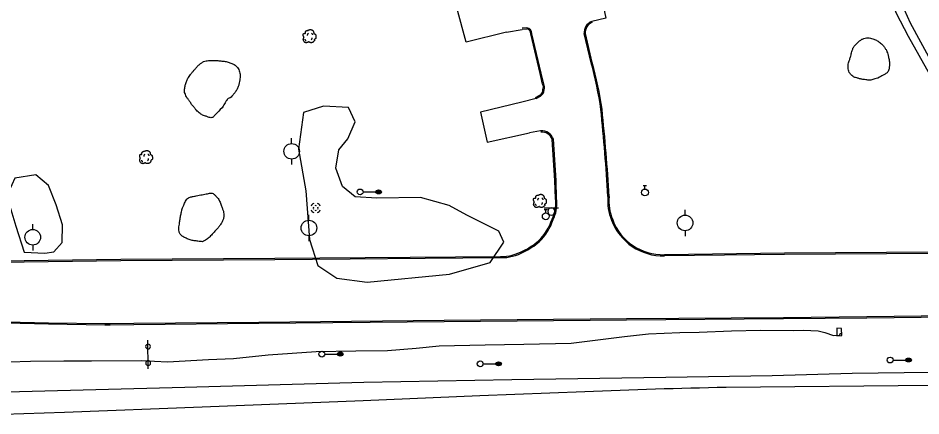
# Model space of a CAD drawing. Extents: x 2145380 to 2156929, y 139568 to 149130.
# Drawn here: x 2149468.3 to 2149933.4, y 143122.9 to 143327.7 of the extents above; entities that cross this region are included whole.
import ezdxf

# ---------------------------------------------------------------- set-up
doc = ezdxf.new("R2010")
doc.units = 0
for name, color, linetype in [('Default', 7, 'Continuous'), ('TOPO_Asphalt', 7, 'Continuous'), ('TOPO_Concrete', 7, 'Continuous'), ('TOPO_Curb Back', 7, 'Continuous'), ('TOPO_DRAIN_Inlet Grate', 7, 'Continuous'), ('TOPO_DRAIN_Manhole', 7, 'Continuous'), ('TOPO_Flowline', 7, 'Continuous'), ('TOPO_Light Pole', 7, 'Continuous'), ('TOPO_Misc', 7, 'Continuous'), ('TOPO_Power Pole', 7, 'Continuous'), ('TOPO_Sign', 7, 'Continuous'), ('TOPO_Tree', 7, 'Continuous'), ('TOPO_Tree Line', 7, 'Continuous'), ('TOPO_Water Valve', 7, 'Continuous')]:
    doc.layers.add(name, color=color, linetype=linetype)

# ---------------------------------------------------------------- blocks, each defined once
blk = doc.blocks.new('MHEXST')
at = {"layer": 'TOPO_DRAIN_Manhole'}
for centre, radius, start, end in [((-0.1, 0.3), 12.7, 112.9748, 158.2636), ((-0.1, 0.1), 6.35, 157.9722, 204.161), ((-0.1, 0.1), 6.35, 66.1941, 113.691), ((-0.1, 0.3), 12.7, 22.0744, 68.6991), ((-0.1, 0.1), 6.35, 336.8023, 21.4046), ((-0.1, 0.3), 12.7, 202.6921, 248.1938), ((-0.1, 0.1), 6.35, 248.5791, 293.1995), ((-0.1, 0.3), 12.7, 291.7963, 337.3032)]:
    blk.add_arc(centre, radius, start, end, dxfattribs=at)
blk = doc.blocks.new('LP')
at = {"layer": 'TOPO_Light Pole'}
blk.add_line((3.8, 0), (20.3, 0), dxfattribs=at)
for points in [[(20.3, 0), (27.9, 0)], [(20.3, 0), (23.5, 0)], [(20.8, 1.3), (27.4, 1.3)], [(20.8, 1.3), (23.5, 1.3)], [(23.7, 1.3), (27.4, 1.3)], [(23.7, 0), (27.9, 0)], [(20.8, -1.3), (27.4, -1.3)], [(20.8, -1.3), (23.5, -1.3)], [(23.7, -1.3), (27.4, -1.3)]]:
    blk.add_lwpolyline(points, dxfattribs=at)
blk.add_circle((0, 0), 3.81, dxfattribs=at)
blk.add_ellipse((24.1, 0), major_axis=(3.81, 0), ratio=0.666667, dxfattribs=at)
blk = doc.blocks.new('POST')
at = {"layer": 'TOPO_Misc'}
for start, end in [(90, 180), (180, 270), (360, 90), (270, 0)]:
    blk.add_arc((0, 0), 3.16, start, end, dxfattribs=at)
blk = doc.blocks.new('TREE')
at = {"layer": 'TOPO_Tree'}
for points in [[(-14.1, -0.4), (-14.2, 0.5), (-14.4, 1.4), (-14.6, 2.3), (-14.8, 3.2), (-15.5, 4), (-15.7, 4.9), (-15.8, 5.6), (-15.7, 6.3), (-15.7, 7), (-15.6, 7.9), (-15.7, 8.8), (-15.1, 9.7), (-14.6, 10.4), (-13.8, 10.5), (-13, 10.7), (-12.2, 11), (-11.1, 10), (-10.4, 10.7), (-9.4, 11.7), (-10.3, 13.3), (-9.8, 14.4), (-9.6, 15.1), (-9.3, 15.9), (-8.8, 16.5), (-8.2, 17.3), (-7.5, 17.7), (-6.7, 18.1), (-6.1, 18.4), (-5.6, 18.6), (-5.1, 18.7), (-4.5, 18.7), (-4, 18.5), (-3.5, 18.1)], [(13.2, -5.3), (13.3, -5.8), (13.4, -6.3), (13.4, -6.7), (13.8, -8.5), (12.2, -10), (10.8, -11.5), (10, -12.3), (9.1, -12.8), (8.2, -13.1), (6, -13.8), (3.3, -13.6), (1.3, -13.1), (0.5, -12.9), (-0.1, -11.4), (-0.8, -11.5), (-2, -11.6), (-3.3, -12.8), (-4.5, -13.1), (-6.1, -13.5), (-7.8, -14), (-9.3, -13.6), (-11.4, -13.1), (-12.8, -11.4), (-14.1, -9.4), (-15.3, -7.3), (-15.6, -5.1), (-15.1, -3), (-14.9, -1.9), (-13.9, -0.8), (-13.5, 0.1)], [(-4.2, 5.1), (-4.5, 6.1), (-4.3, 7.2), (-3.8, 8.2), (-3.3, 9.3), (-2.7, 10.3), (-1.6, 11)], [(-3.5, 17.6), (-3.1, 18.3), (-2.6, 18.8), (-1.9, 19.2), (-1, 19.7), (-0.2, 20), (0.7, 20.2), (1.6, 20.5), (2.5, 20.8), (3.4, 20.8), (4.1, 20.7), (4.8, 20.5), (5.5, 20.2), (6.4, 19.9), (7.3, 19.7), (8.2, 19.2), (9.4, 18.4), (10, 17.2), (10.8, 16), (11.2, 15.3), (11.6, 14.6), (11.9, 13.9), (12.2, 13.1), (11.4, 12), (11.9, 11.2), (12, 11), (12.2, 10.9), (12.4, 10.7), (12.9, 10.4), (13.5, 10), (14, 9.7), (14.7, 9.2), (15.4, 8.7), (16.1, 8.1), (16.7, 7.5), (16.9, 6.7), (17.1, 6), (17.6, 4.4), (17.7, 2.8), (17.7, 1.2), (17.7, -0.2), (17.8, -2.2), (16.6, -3), (15.5, -3.8), (14.3, -4.6), (13.2, -5.3)], [(5.9, 11.2), (6.5, 10.7), (7, 10.2), (7.4, 9.5), (7.9, 8.6), (8.3, 7.6), (8.5, 6.6)], [(-11.4, -4.5), (-11.5, -5.4), (-11, -6.3), (-10.1, -7.2), (-9.3, -8), (-8.5, -8.3), (-7.7, -8.1)], [(4.8, -6.3), (5.7, -5.7), (6.3, -4.9), (6.8, -3.9), (7.4, -2.8), (7.6, -1.7), (7.5, -0.6)]]:
    blk.add_open_spline(points, degree=3, dxfattribs=at)
blk = doc.blocks.new('POWPOL')
at = {"layer": 'TOPO_Power Pole'}
for p, q in [((0, 10.2), (0, 17.3)), ((0, -10.2), (0, -17.3))]:
    blk.add_line(p, q, dxfattribs=at)
blk.add_circle((0, 0), 10.2, dxfattribs=at)
blk = doc.blocks.new('WATVAL')
at = {"layer": 'Default'}
for p, q in [((-2.2, 9), (2.2, 9)), ((0, 4.5), (0, 9))]:
    blk.add_line(p, q, dxfattribs=at)
blk.add_circle((0, 0), 4.5, dxfattribs=at)

msp = doc.modelspace()

# ---------------------------------------------------------------- linework, layer by layer
at = {"layer": 'TOPO_Asphalt'}
for p, q in [((2149719.95, 143320.46), (2149728, 143321.84)), ((2149737.53, 143269.58), (2149731.7, 143268.65))]:
    msp.add_line(p, q, dxfattribs=at)
for points in [[(2149719.95, 143320.46), (2149699.15, 143315.3), (2149694.33, 143332.87), (2149715.7, 143337.83)], [(2149761.01, 143339.24), (2149768.27, 143340.91), (2149771.02, 143327.59), (2149763.81, 143325.92)], [(2149735.14, 143286.31), (2149727.91, 143284.38), (2149706.54, 143279.2), (2149709.97, 143263.74), (2149731.7, 143268.65)], [(2149400.34, 143134.42), (2149468.99, 143135.48), (2149554.31, 143137.66), (2149646.43, 143140.26), (2149722.66, 143141.64), (2149802.07, 143142.76), (2149856.85, 143143.73), (2149898, 143144.95), (2149938.11, 143145.43), (2150017.48, 143145.88), (2150088.05, 143146.71), (2150089.81, 143146.7), (2150092.38, 143146.95), (2150096.04, 143147.56), (2150096.61, 143147.64)], [(2150013.9, 143139.07), (2149939.3, 143138.59), (2149833.02, 143137.51)], [(2149760.29, 143135.18), (2149706.18, 143133.23), (2149646.18, 143130.64), (2149563.22, 143127.34), (2149492.19, 143124.57), (2149439.79, 143122.86)]]:
    msp.add_lwpolyline(points, dxfattribs=at)
msp.add_arc((2149876.81, 140634.89), 2503, 91.00244, 92.6682, dxfattribs=at)
at = {"layer": 'TOPO_Concrete'}
msp.add_lwpolyline([(2149787.89, 143858.76), (2149825.65, 143699.08), (2149842.43, 143630.73), (2149865.83, 143530.19), (2149879.05, 143478.49), (2149892.21, 143423.99), (2149900.44, 143389.32), (2149901.85, 143384.06), (2149904.67, 143373.22), (2149906.28, 143367.86), (2149907.16, 143365.42), (2149908.62, 143361.3), (2149920.72, 143330.19), (2149926.88, 143318.29), (2149943.36, 143289.01), (2149964.5, 143249.8), (2149968.79, 143240.67), (2149975.83, 143226.53)], dxfattribs=at)
at = {"layer": 'TOPO_Curb Back'}
for points in [[(2149730.33, 143322.64), (2149727.95, 143322.44)], [(2149730.33, 143322.04), (2149728, 143321.84)], [(2149738.56, 143293.66), (2149737.25, 143299.17), (2149732.41, 143319.55)], [(2149739.13, 143293.86), (2149737.83, 143299.31), (2149733.01, 143319.6)], [(2149763.51, 143304.58), (2149759.96, 143319.64)], [(2149764.09, 143304.73), (2149760.55, 143319.74)], [(2149734.87, 143286.85), (2149737.12, 143287.97)], [(2149735.14, 143286.31), (2149737.42, 143287.45)], [(2149745.28, 143233.55), (2149745.14, 143234.74), (2149744.85, 143244.05), (2149743.48, 143265.15)], [(2149745.88, 143233.61), (2149745.74, 143234.78), (2149745.45, 143244.07), (2149744.07, 143265.27)], [(2150006.22, 143207.57), (2149941.97, 143207.12), (2149863.07, 143206.58), (2149801.32, 143205.86)], [(2150006.22, 143206.97), (2149941.98, 143206.52), (2149863.07, 143205.98), (2149801.33, 143205.26)], [(2149458.72, 143202.69), (2149521.33, 143203.47), (2149600.6, 143204), (2149716.91, 143204.94)], [(2149458.73, 143202.09), (2149521.34, 143202.87), (2149600.6, 143203.4), (2149716.9, 143204.34)], [(2149462.15, 143170.75), (2149484.07, 143170.26), (2149513, 143169.8), (2149515.76, 143169.81), (2149527.9, 143169.99), (2149592.27, 143170.58), (2149687.78, 143171.49), (2149781.75, 143172.38), (2149862.57, 143172.97), (2149905.5, 143173.36), (2149989.67, 143174.43), (2149991.96, 143174.29), (2150022.8, 143174.44)], [(2149462.16, 143171.35), (2149484.08, 143170.86), (2149513.01, 143170.4), (2149515.75, 143170.41), (2149527.89, 143170.59), (2149592.27, 143171.18), (2149687.77, 143172.09), (2149781.75, 143172.98), (2149862.57, 143173.57), (2149905.49, 143173.96), (2149989.69, 143175.03), (2149991.98, 143174.89), (2150022.79, 143175.04)]]:
    msp.add_lwpolyline(points, dxfattribs=at)
for centre, radius, start, end in [((2149766.05, 143320.22), 6.13, 111.478, 185.4425), ((2149766.05, 143320.22), 5.53, 111.4779, 185.027), ((2149730.11, 143319.75), 2.91, 357.0579, 85.5852), ((2149730.11, 143319.75), 2.31, 355.0404, 84.4399), ((2149586.98, 143254.95), 183.38, 8.0529, 15.7021), ((2149586.97, 143254.95), 183.99, 8.0499, 15.698), ((2149734.96, 143291.03), 3.75, 305.1168, 357.2107), ((2149734.96, 143291.03), 4.35, 304.4969, 356.0078), ((2149735.32, 143292.09), 3.6, 339.8803, 25.7964), ((2149735.32, 143292.09), 4.2, 341.1247, 24.8754), ((2148716.37, 143171.87), 1057.78, 3.46748, 5.90196), ((2148716.59, 143171.89), 1058.17, 3.46436, 5.9027), ((2149738.02, 143263.21), 6.39, 18.8275, 94.4207), ((2149738.02, 143263.21), 5.79, 19.5954, 94.421), ((2149796.34, 143233.27), 24.26, 173.8865, 203.3837), ((2149796.34, 143233.27), 23.66, 173.7652, 203.4215), ((2149727.02, 143232.36), 18.3, 333.4266, 3.731), ((2149727.02, 143232.36), 18.9, 333.5712, 3.7824), ((2149718.23, 143232.13), 26.38, 313.5074, 342.4417), ((2149718.23, 143232.13), 26.98, 313.482, 342.3418), ((2149800.57, 143233.53), 28.29, 200.4712, 271.5308), ((2149800.57, 143233.53), 27.69, 200.4396, 271.5398), ((2149714.55, 143237.9), 33.13, 295.0553, 311.2678), ((2149714.55, 143237.89), 33.73, 295.0931, 311.2879), ((2149717.33, 143227.83), 23.5, 268.9606, 299.3541), ((2149717.33, 143227.83), 22.9, 268.941, 299.41)]:
    msp.add_arc(centre, radius, start, end, dxfattribs=at)
at = {"layer": 'TOPO_DRAIN_Inlet Grate'}
msp.add_lwpolyline([(2149890.07, 143164.06), (2149892.69, 143164.18), (2149892.55, 143167.91), (2149890.08, 143168.04)], close=True, dxfattribs=at)
at = {"layer": 'TOPO_Flowline'}
for points in [[(2149951.33, 143282.17), (2149927.98, 143325.13), (2149920.31, 143342.35), (2149919.05, 143346.42), (2149917.3, 143350.98), (2149915.6, 143354.82), (2149906.34, 143381.96), (2149898.28, 143414.81), (2149882.59, 143480.34), (2149867.99, 143542.51), (2149846.85, 143630.22), (2149834.42, 143680.88), (2149823.37, 143726.78)], [(2149463.87, 143150.66), (2149474.81, 143151.09), (2149491.99, 143151.18), (2149506.14, 143151.23), (2149531.98, 143151.36), (2149545.34, 143150.62), (2149566.38, 143151.89), (2149579.23, 143152.35), (2149597.11, 143154.28), (2149621.94, 143156.04), (2149642.34, 143156.42), (2149658.68, 143156.59), (2149673.47, 143157.81), (2149685.28, 143159.01), (2149708.97, 143159.54), (2149728.94, 143159.73), (2149753.29, 143160.28), (2149780.75, 143163.81), (2149793.07, 143165.2), (2149809.24, 143165.77), (2149819.21, 143166.03), (2149835.92, 143166.63), (2149850.85, 143167.04), (2149867.67, 143166.87), (2149872.92, 143167.05), (2149880.44, 143166.62), (2149883.97, 143165.72), (2149888.38, 143164.18), (2149891.46, 143164.47), (2149892.17, 143165.56)]]:
    msp.add_lwpolyline(points, dxfattribs=at)
at = {"layer": 'TOPO_Sign'}
for points in [[(2149739.29, 143229.96), (2149746.79, 143229.97)], [(2149743.04, 143229.96), (2149743.04, 143229.96)], [(2149741.18, 143228.1), (2149741.18, 143228.1)], [(2149743.04, 143226.23), (2149743.04, 143226.23)], [(2149744.91, 143228.1), (2149744.91, 143228.1)], [(2149535.05, 143161.89), (2149535.21, 143147.14)]]:
    msp.add_lwpolyline(points, dxfattribs=at)
for start, end in [(90, 180), (360, 90), (180, 270), (270, 0)]:
    msp.add_arc((2149743.04, 143228.1), 1.87, start, end, dxfattribs=at)
at = {"layer": 'TOPO_Tree Line'}
for points in [[(2149675.64, 143235.27), (2149653.07, 143234.96), (2149641.94, 143235.67), (2149635.38, 143240.96), (2149632.08, 143250.39), (2149633.56, 143259.77), (2149638.26, 143265.51), (2149642.04, 143274.26), (2149638.6, 143281.62), (2149625.65, 143282.29), (2149615.39, 143279.01), (2149612.75, 143260.15), (2149616.57, 143238.81), (2149618.47, 143213.64), (2149622.74, 143200.22), (2149632.49, 143193.77), (2149648.14, 143191.79), (2149690.55, 143195.79), (2149711.53, 143201.77), (2149718.59, 143212.33), (2149715.93, 143218.01), (2149707.45, 143222.29), (2149699.54, 143226.21), (2149690.41, 143231.17), (2149675.64, 143235.27)], [(2149471.44, 143207.21), (2149482.17, 143206.6), (2149486.82, 143207.39), (2149491.07, 143212.07), (2149491.15, 143221.16), (2149488.03, 143231.57), (2149484, 143241.51), (2149477.53, 143246.97), (2149466.66, 143245.27), (2149463.59, 143238.33), (2149464.13, 143230.79), (2149467.16, 143220.47), (2149471.44, 143207.21)]]:
    msp.add_lwpolyline(points, dxfattribs=at)
for points in [[(2149911.3, 143296.79), (2149912.51, 143297.47), (2149913.73, 143298.15), (2149914.94, 143298.83), (2149916.4, 143299.65), (2149917.1, 143301.66), (2149917.2, 143303.31), (2149917.27, 143304.5), (2149917.11, 143305.72), (2149916.87, 143306.91), (2149916.69, 143307.82), (2149916.49, 143308.71), (2149916.17, 143309.6), (2149915.63, 143311.09), (2149914.87, 143312.4), (2149913.83, 143313.64), (2149913.09, 143314.51), (2149912.26, 143315.15), (2149911.31, 143315.76), (2149910.45, 143316.31), (2149909.57, 143316.68), (2149908.63, 143317), (2149907.39, 143317.41), (2149906.02, 143317.57), (2149904.77, 143317.28), (2149903.34, 143316.96), (2149902.08, 143316.19), (2149900.92, 143315.09), (2149899.58, 143313.81), (2149898.52, 143312.55), (2149897.98, 143310.92), (2149897.61, 143309.82), (2149897.47, 143308.67), (2149897.13, 143307.58), (2149896.89, 143306.78), (2149896.55, 143306), (2149896.3, 143305.19), (2149895.94, 143304.04), (2149895.85, 143302.77), (2149896.01, 143301.58), (2149896.18, 143300.26), (2149896.8, 143299.05), (2149897.91, 143298.05), (2149898.62, 143297.41), (2149899.36, 143297.13), (2149900.19, 143296.89), (2149901.83, 143296.42), (2149903.45, 143296.05), (2149905.12, 143295.89), (2149906.1, 143295.79), (2149907.12, 143295.63), (2149908.07, 143295.89), (2149909.15, 143296.19), (2149910.23, 143296.49), (2149911.3, 143296.79), (2149911.3, 143296.79)], [(2149573.4, 143281.46), (2149574.21, 143282.77), (2149575.02, 143284.07), (2149575.83, 143285.38), (2149576.4, 143286.3), (2149577.68, 143286.54), (2149578.42, 143287.35), (2149579.71, 143288.76), (2149580.8, 143290.25), (2149581.55, 143292.05), (2149582.18, 143293.53), (2149582.45, 143295.04), (2149582.66, 143296.57), (2149582.77, 143297.46), (2149582.78, 143298.37), (2149582.61, 143299.27), (2149582.35, 143300.57), (2149581.8, 143301.74), (2149580.81, 143302.76), (2149580.09, 143303.5), (2149579.32, 143303.94), (2149578.43, 143304.31), (2149577.49, 143304.7), (2149576.57, 143305.06), (2149575.59, 143305.23), (2149574.46, 143305.42), (2149573.33, 143305.57), (2149572.19, 143305.67), (2149571.17, 143305.75), (2149570.15, 143305.81), (2149569.13, 143305.85), (2149568.23, 143305.89), (2149567.34, 143305.84), (2149566.44, 143305.76), (2149565.15, 143305.64), (2149563.88, 143305.32), (2149562.76, 143304.52), (2149561.2, 143303.41), (2149560.09, 143302.11), (2149558.91, 143300.72), (2149558, 143299.66), (2149557.14, 143298.62), (2149556.34, 143297.46), (2149555.81, 143296.68), (2149555.4, 143295.87), (2149555.03, 143294.99), (2149554.64, 143294.04), (2149554.44, 143293.07), (2149554.27, 143292.08), (2149554.09, 143291.05), (2149553.95, 143289.93), (2149554.32, 143288.92), (2149554.79, 143287.62), (2149555.5, 143286.51), (2149556.27, 143285.38), (2149557.26, 143283.94), (2149558.24, 143282.57), (2149559.35, 143281.23), (2149560.19, 143280.22), (2149561.1, 143279.38), (2149562.15, 143278.55), (2149562.95, 143277.92), (2149563.86, 143277.56), (2149564.78, 143277.23), (2149566.19, 143276.71), (2149568.29, 143276.12), (2149569.34, 143277.22), (2149570.69, 143278.64), (2149572.05, 143280.05), (2149573.4, 143281.46)], [(2149559.28, 143235.99), (2149558.71, 143235.87), (2149558.13, 143235.75), (2149557.56, 143235.63), (2149555.49, 143235.19), (2149554.34, 143232.76), (2149553.43, 143230.78), (2149553.03, 143229.9), (2149552.72, 143229.03), (2149552.52, 143228.1), (2149552.03, 143225.88), (2149551.7, 143223.65), (2149551.38, 143221.42), (2149551.21, 143220.28), (2149551.02, 143219.09), (2149551.28, 143217.95), (2149551.67, 143216.26), (2149553.25, 143215.14), (2149554.88, 143214.33), (2149556.96, 143213.3), (2149559.06, 143213.02), (2149561.19, 143212.79), (2149562.21, 143212.68), (2149563.33, 143212.42), (2149564.29, 143212.99), (2149566.44, 143214.28), (2149567.86, 143215.95), (2149569.47, 143217.64), (2149570.11, 143218.32), (2149570.74, 143218.99), (2149571.35, 143219.7), (2149571.9, 143220.34), (2149572.37, 143220.97), (2149572.84, 143221.74), (2149573.71, 143223.2), (2149574.25, 143224.74), (2149574.29, 143226.27), (2149574.32, 143227.59), (2149573.86, 143228.95), (2149573.34, 143230.28), (2149572.51, 143232.43), (2149571.89, 143234.31), (2149570.11, 143236.12), (2149569.25, 143237), (2149568.26, 143237.71), (2149567.21, 143237.51), (2149564.57, 143237.01), (2149561.92, 143236.5), (2149559.28, 143235.99), (2149559.28, 143235.99)]]:
    msp.add_open_spline(points, degree=3, dxfattribs=at)

# ---------------------------------------------------------------- block references
at = {"layer": 'TOPO_DRAIN_Manhole', "xscale": 0.19685000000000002, "yscale": 0.19685000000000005}
msp.add_blockref('MHEXST', (2149621.65, 143229.85), dxfattribs=at)
at = {"layer": 'TOPO_Light Pole', "xscale": 0.39370000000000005, "yscale": 0.3937000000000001}
for p in [(2149644.53, 143238.17), (2149624.82, 143154.68), (2149706.39, 143149.66), (2149917.53, 143151.63)]:
    msp.add_blockref('LP', p, dxfattribs=at)
at = {"layer": 'TOPO_Misc', "xscale": 0.39370000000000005, "yscale": 0.3937000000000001}
for p in [(2149535.3, 143158.56), (2149535.37, 143150.07)]:
    msp.add_blockref('POST', p, dxfattribs=at)
at = {"layer": 'TOPO_Power Pole', "xscale": 0.39370000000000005, "yscale": 0.3937000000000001}
for p in [(2149609.26, 143259.07), (2149618.17, 143219.61), (2149811.92, 143222.21), (2149475.9, 143214.82)]:
    msp.add_blockref('POWPOL', p, dxfattribs=at)
at = {"layer": 'TOPO_Tree', "xscale": 0.19685000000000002, "yscale": 0.19685000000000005}
for p in [(2149618.31, 143317.69), (2149534.08, 143255.44), (2149736.96, 143232.88)]:
    msp.add_blockref('TREE', p, dxfattribs=at)
at = {"layer": 'TOPO_Water Valve', "xscale": 0.39370000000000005, "yscale": 0.3937000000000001}
for p in [(2149791.23, 143237.89), (2149740.19, 143225.64)]:
    msp.add_blockref('WATVAL', p, dxfattribs=at)

doc.saveas('drawing.dxf')
